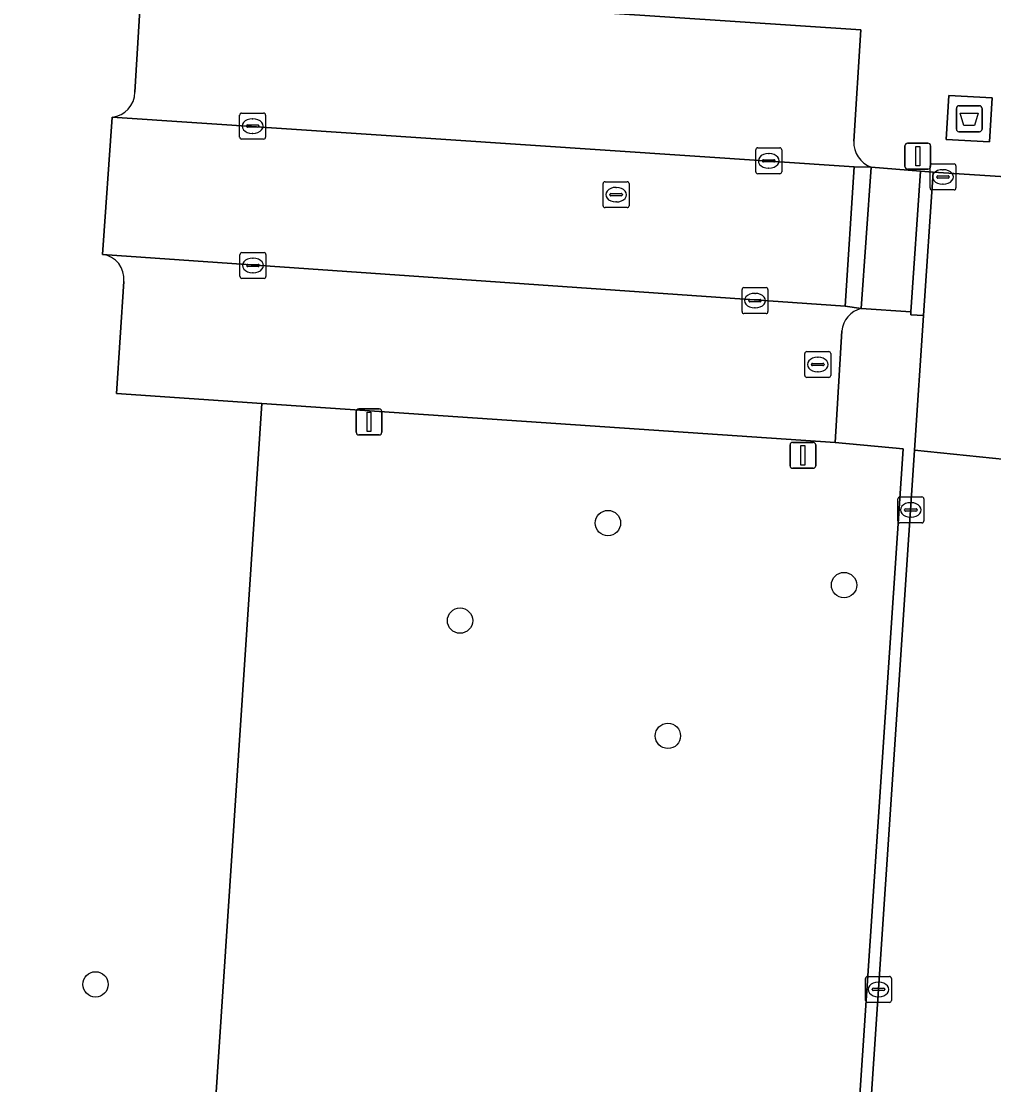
# Model space of a CAD drawing. Extents: x 161848 to 162726, y 385382 to 386521.
# Drawn here: x 161905.08 to 161942.63, y 385678.71 to 385719.74 of the extents above; entities that cross this region are included whole.
import ezdxf

# ---------------------------------------------------------------- set-up
doc = ezdxf.new("R2010")
doc.units = 0
for name, color, linetype in [('IMGEO_Afval_apart_plaats', 7, 'Continuous'), ('IMGEO_Berm_groen', 7, 'Continuous'), ('IMGEO_Boom', 7, 'Continuous'), ('IMGEO_Kolk', 7, 'Continuous'), ('IMGEO_Lichtmast', 7, 'Continuous'), ('IMGEO_Parkeervlak_open', 7, 'Continuous'), ('IMGEO_Rijbaan_lokaal_open', 7, 'Continuous'), ('IMGEO_Rioolput', 7, 'Continuous'), ('IMGEO_Verkeersbordpaal', 7, 'Continuous'), ('IMGEO_Voetpad_gesloten', 7, 'Continuous'), ('IMGEO_Voetpad_open', 7, 'Continuous')]:
    doc.layers.add(name, color=color, linetype=linetype)

msp = doc.modelspace()

# ---------------------------------------------------------------- linework, layer by layer
at = {"layer": 'IMGEO_Afval_apart_plaats'}
for p, q in [((161941.283, 385716.48), (161942.073, 385716.48)), ((161942.073, 385716.48), (161941.283, 385716.48)), ((161941.183, 385715.58), (161941.183, 385716.38)), ((161941.183, 385716.38), (161941.183, 385715.58)), ((161942.173, 385716.38), (161942.173, 385715.58)), ((161942.173, 385715.58), (161942.173, 385716.38)), ((161942.073, 385715.48), (161941.283, 385715.48)), ((161941.283, 385715.48), (161942.073, 385715.48))]:
    msp.add_line(p, q, dxfattribs=at)
msp.add_lwpolyline([(161941.326, 385716.194), (161942.03, 385716.194), (161941.881, 385715.724), (161941.475, 385715.724), (161941.326, 385716.194)], dxfattribs=at)
for centre, start, end in [((161941.283, 385716.38), 90, 180), ((161941.283, 385716.38), 90, 180), ((161942.073, 385716.38), 0, 90), ((161942.073, 385716.38), 360, 90), ((161941.283, 385715.58), 180, 270), ((161941.283, 385715.58), 180, 270), ((161942.073, 385715.58), 270, 0), ((161942.073, 385715.58), 270, 0)]:
    msp.add_arc(centre, 0.1, start, end, dxfattribs=at)
at = {"layer": 'IMGEO_Berm_groen'}
for points in [[(161909.466, 385717), (161909.717, 385721.247), (161907.974, 385721.362), (161903.342, 385721.666), (161903.069, 385716.556), (161900.72, 385661.059), (161899.736, 385645.932), (161897.796, 385616.102)], [(161908.219, 385710.74), (161908.59, 385716.035)], [(161914.37, 385704.993), (161908.757, 385705.375), (161909.04, 385709.702)], [(161899.671, 385614.325), (161908.314, 385613.734), (161910.42, 385645.458), (161914.37, 385704.993)], [(161939.126, 385703.242), (161936.498, 385703.488), (161914.37, 385704.993), (161910.42, 385645.458), (161908.314, 385613.734), (161929.498, 385612.185), (161929.87, 385616.968), (161933.404, 385616.717), (161933.493, 385618.028)], [(161935.985, 385649.661), (161935.533, 385649.718), (161939.126, 385703.242)]]:
    msp.add_lwpolyline(points, dxfattribs=at)
for centre, radius, start, end in [((161908.476, 385717.019), 0.99, 276.6226, 358.9128), ((161908.094, 385709.798), 0.951, 354.2338, 82.4502)]:
    msp.add_arc(centre, radius, start, end, dxfattribs=at)
at = {"layer": 'IMGEO_Boom'}
for centre in [(161927.73, 385700.379), (161936.845, 385697.986), (161922.02, 385696.613), (161930.046, 385692.166), (161907.947, 385682.579)]:
    msp.add_circle(centre, 0.489, dxfattribs=at)
at = {"layer": 'IMGEO_Kolk'}
for p, q in [((161913.511, 385715.27), (161913.511, 385716.122)), ((161913.586, 385716.196), (161914.438, 385716.196)), ((161914.512, 385716.122), (161914.512, 385715.27)), ((161913.77, 385715.69), (161913.77, 385715.702)), ((161914.208, 385715.653), (161913.81, 385715.653)), ((161913.813, 385715.739), (161914.211, 385715.739)), ((161913.999, 385715.976), (161914.024, 385715.976)), ((161914.254, 385715.702), (161914.254, 385715.69)), ((161914.438, 385715.196), (161913.586, 385715.196)), ((161914.022, 385715.416), (161913.997, 385715.416)), ((161933.437, 385713.931), (161933.437, 385714.783)), ((161933.512, 385714.857), (161934.364, 385714.857)), ((161934.438, 385714.783), (161934.438, 385713.931)), ((161933.739, 385714.4), (161934.137, 385714.4)), ((161933.925, 385714.637), (161933.95, 385714.637)), ((161933.696, 385714.351), (161933.696, 385714.363)), ((161934.134, 385714.314), (161933.736, 385714.314)), ((161933.948, 385714.077), (161933.923, 385714.077)), ((161934.18, 385714.363), (161934.18, 385714.351)), ((161940.165, 385713.308), (161940.165, 385714.16)), ((161940.24, 385714.234), (161941.092, 385714.234)), ((161940.653, 385714.014), (161940.678, 385714.014)), ((161941.166, 385714.16), (161941.166, 385713.308)), ((161934.364, 385713.857), (161933.512, 385713.857)), ((161940.424, 385713.728), (161940.424, 385713.74)), ((161940.862, 385713.691), (161940.464, 385713.691)), ((161940.467, 385713.777), (161940.865, 385713.777)), ((161940.908, 385713.74), (161940.908, 385713.728)), ((161941.092, 385713.234), (161940.24, 385713.234)), ((161940.676, 385713.454), (161940.651, 385713.454)), ((161913.524, 385709.891), (161913.524, 385710.743)), ((161913.599, 385710.817), (161914.451, 385710.817)), ((161914.525, 385710.743), (161914.525, 385709.891)), ((161913.783, 385710.311), (161913.783, 385710.323)), ((161914.221, 385710.274), (161913.823, 385710.274)), ((161913.826, 385710.36), (161914.224, 385710.36)), ((161914.012, 385710.597), (161914.037, 385710.597)), ((161914.267, 385710.323), (161914.267, 385710.311)), ((161914.035, 385710.037), (161914.01, 385710.037)), ((161914.451, 385709.817), (161913.599, 385709.817)), ((161932.983, 385709.462), (161933.835, 385709.462)), ((161932.908, 385708.536), (161932.908, 385709.388)), ((161933.396, 385709.242), (161933.421, 385709.242)), ((161933.909, 385709.388), (161933.909, 385708.536)), ((161933.167, 385708.956), (161933.167, 385708.968)), ((161933.605, 385708.919), (161933.207, 385708.919)), ((161933.21, 385709.005), (161933.608, 385709.005)), ((161933.419, 385708.682), (161933.394, 385708.682)), ((161933.651, 385708.968), (161933.651, 385708.956)), ((161933.835, 385708.462), (161932.983, 385708.462)), ((161938.926, 385700.459), (161938.926, 385701.311)), ((161939.001, 385701.385), (161939.853, 385701.385)), ((161939.927, 385701.311), (161939.927, 385700.459)), ((161939.185, 385700.879), (161939.185, 385700.891)), ((161939.623, 385700.842), (161939.225, 385700.842)), ((161939.228, 385700.928), (161939.626, 385700.928)), ((161939.414, 385701.165), (161939.439, 385701.165)), ((161939.669, 385700.891), (161939.669, 385700.879)), ((161939.437, 385700.605), (161939.412, 385700.605)), ((161939.853, 385700.385), (161939.001, 385700.385)), ((161937.676, 385681.957), (161937.676, 385682.809)), ((161937.751, 385682.883), (161938.603, 385682.883)), ((161938.677, 385682.809), (161938.677, 385681.957)), ((161937.935, 385682.377), (161937.935, 385682.389)), ((161937.978, 385682.426), (161938.376, 385682.426)), ((161938.164, 385682.663), (161938.189, 385682.663)), ((161938.419, 385682.389), (161938.419, 385682.377)), ((161938.373, 385682.34), (161937.975, 385682.34)), ((161938.187, 385682.103), (161938.162, 385682.103)), ((161938.603, 385681.883), (161937.751, 385681.883))]:
    msp.add_line(p, q, dxfattribs=at)
for points in [[(161913.511, 385715.27), (161913.511, 385716.122)], [(161913.586, 385716.196), (161914.438, 385716.196)], [(161914.512, 385716.122), (161914.512, 385715.27)], [(161914.438, 385715.196), (161913.586, 385715.196)], [(161933.437, 385713.931), (161933.437, 385714.783)], [(161933.512, 385714.857), (161934.364, 385714.857)], [(161934.438, 385714.783), (161934.438, 385713.931)], [(161940.165, 385713.308), (161940.165, 385714.16)], [(161940.24, 385714.234), (161941.092, 385714.234)], [(161941.166, 385714.16), (161941.166, 385713.308)], [(161934.364, 385713.857), (161933.512, 385713.857)], [(161941.092, 385713.234), (161940.24, 385713.234)], [(161913.524, 385709.891), (161913.524, 385710.743)], [(161913.599, 385710.817), (161914.451, 385710.817)], [(161914.525, 385710.743), (161914.525, 385709.891)], [(161914.451, 385709.817), (161913.599, 385709.817)], [(161932.983, 385709.462), (161933.835, 385709.462)], [(161932.908, 385708.536), (161932.908, 385709.388)], [(161933.909, 385709.388), (161933.909, 385708.536)], [(161933.835, 385708.462), (161932.983, 385708.462)], [(161938.926, 385700.459), (161938.926, 385701.311)], [(161939.001, 385701.385), (161939.853, 385701.385)], [(161939.927, 385701.311), (161939.927, 385700.459)], [(161939.853, 385700.385), (161939.001, 385700.385)], [(161937.676, 385681.957), (161937.676, 385682.809)], [(161937.751, 385682.883), (161938.603, 385682.883)], [(161938.677, 385682.809), (161938.677, 385681.957)], [(161938.603, 385681.883), (161937.751, 385681.883)]]:
    msp.add_lwpolyline(points, dxfattribs=at)
for centre, radius, start, end in [((161913.588, 385716.12), 0.0765, 91.552, 178.448), ((161913.588, 385716.12), 0.0765, 91.552, 178.448), ((161914.436, 385716.12), 0.0765, 1.552, 88.448), ((161914.436, 385716.12), 0.0765, 1.552, 88.448), ((161913.81, 385715.699), 0.0403, 85.8775, 175.7526), ((161913.807, 385715.689), 0.0366, 178.938, 274.7102), ((161914.211, 385715.696), 0.043, 264.8664, 352.4533), ((161914.215, 385715.701), 0.0386, 1.7309, 96.639), ((161913.588, 385715.272), 0.0765, 181.552, 268.448), ((161913.588, 385715.272), 0.0765, 181.552, 268.448), ((161914.436, 385715.272), 0.0765, 271.552, 358.448), ((161914.436, 385715.272), 0.0765, 271.552, 358.448), ((161933.514, 385714.781), 0.0765, 91.552, 178.448), ((161933.514, 385714.781), 0.0765, 91.552, 178.448), ((161934.362, 385714.781), 0.0765, 1.552, 88.448), ((161934.362, 385714.781), 0.0765, 1.552, 88.448), ((161933.736, 385714.36), 0.0403, 85.8775, 175.7526), ((161934.141, 385714.362), 0.0386, 1.7309, 96.639), ((161933.733, 385714.35), 0.0366, 178.938, 274.7102), ((161934.137, 385714.357), 0.043, 264.8664, 352.4533), ((161940.242, 385714.158), 0.0765, 91.552, 178.448), ((161940.242, 385714.158), 0.0765, 91.552, 178.448), ((161941.09, 385714.158), 0.0765, 1.552, 88.448), ((161941.09, 385714.158), 0.0765, 1.552, 88.448), ((161933.514, 385713.933), 0.0765, 181.552, 268.448), ((161933.514, 385713.933), 0.0765, 181.552, 268.448), ((161934.362, 385713.933), 0.0765, 271.552, 358.448), ((161934.362, 385713.933), 0.0765, 271.552, 358.448), ((161940.464, 385713.737), 0.0403, 85.8775, 175.7526), ((161940.461, 385713.727), 0.0366, 178.938, 274.7102), ((161940.865, 385713.734), 0.043, 264.8664, 352.4533), ((161940.869, 385713.739), 0.0386, 1.7309, 96.639), ((161940.242, 385713.31), 0.0765, 181.552, 268.448), ((161940.242, 385713.31), 0.0765, 181.552, 268.448), ((161941.09, 385713.31), 0.0765, 271.552, 358.448), ((161941.09, 385713.31), 0.0765, 271.552, 358.448), ((161913.601, 385710.741), 0.0765, 91.552, 178.448), ((161913.601, 385710.741), 0.0765, 91.552, 178.448), ((161914.449, 385710.741), 0.0765, 1.552, 88.448), ((161914.449, 385710.741), 0.0765, 1.552, 88.448), ((161913.823, 385710.32), 0.0403, 85.8775, 175.7526), ((161913.82, 385710.31), 0.0366, 178.938, 274.7102), ((161914.224, 385710.317), 0.043, 264.8664, 352.4533), ((161914.228, 385710.322), 0.0386, 1.7309, 96.639), ((161913.601, 385709.893), 0.0765, 181.552, 268.448), ((161913.601, 385709.893), 0.0765, 181.552, 268.448), ((161914.449, 385709.893), 0.0765, 271.552, 358.448), ((161914.449, 385709.893), 0.0765, 271.552, 358.448), ((161932.985, 385709.386), 0.0765, 91.552, 178.448), ((161932.985, 385709.386), 0.0765, 91.552, 178.448), ((161933.833, 385709.386), 0.0765, 1.552, 88.448), ((161933.833, 385709.386), 0.0765, 1.552, 88.448), ((161933.207, 385708.965), 0.0403, 85.8775, 175.7526), ((161933.204, 385708.955), 0.0366, 178.938, 274.7102), ((161933.608, 385708.962), 0.043, 264.8664, 352.4533), ((161933.612, 385708.967), 0.0386, 1.7309, 96.639), ((161932.985, 385708.538), 0.0765, 181.552, 268.448), ((161932.985, 385708.538), 0.0765, 181.552, 268.448), ((161933.833, 385708.538), 0.0765, 271.552, 358.448), ((161933.833, 385708.538), 0.0765, 271.552, 358.448), ((161939.003, 385701.309), 0.0765, 91.552, 178.448), ((161939.003, 385701.309), 0.0765, 91.552, 178.448), ((161939.851, 385701.309), 0.0765, 1.552, 88.448), ((161939.851, 385701.309), 0.0765, 1.552, 88.448), ((161939.225, 385700.888), 0.0403, 85.8775, 175.7526), ((161939.222, 385700.878), 0.0366, 178.938, 274.7102), ((161939.626, 385700.885), 0.043, 264.8664, 352.4533), ((161939.63, 385700.89), 0.0386, 1.7309, 96.639), ((161939.003, 385700.461), 0.0765, 181.552, 268.448), ((161939.003, 385700.461), 0.0765, 181.552, 268.448), ((161939.851, 385700.461), 0.0765, 271.552, 358.448), ((161939.851, 385700.461), 0.0765, 271.552, 358.448), ((161937.753, 385682.807), 0.0765, 91.552, 178.448), ((161937.753, 385682.807), 0.0765, 91.552, 178.448), ((161938.601, 385682.807), 0.0765, 1.552, 88.448), ((161938.601, 385682.807), 0.0765, 1.552, 88.448), ((161937.975, 385682.386), 0.0403, 85.8775, 175.7526), ((161937.972, 385682.376), 0.0366, 178.938, 274.7102), ((161938.376, 385682.383), 0.043, 264.8664, 352.4533), ((161938.38, 385682.388), 0.0386, 1.7309, 96.639), ((161937.753, 385681.959), 0.0765, 181.552, 268.448), ((161937.753, 385681.959), 0.0765, 181.552, 268.448), ((161938.601, 385681.959), 0.0765, 271.552, 358.448), ((161938.601, 385681.959), 0.0765, 271.552, 358.448)]:
    msp.add_arc(centre, radius, start, end, dxfattribs=at)
for centre, major_axis, ratio, start_param, end_param in [((161913.998, 385715.696), (-0.387, 0.002), 0.722429, 4.712389, 7.853982), ((161914.023, 385715.696), (-0.39, 0.002), 0.717154, 1.570796, 4.712389), ((161933.924, 385714.357), (-0.387, 0.002), 0.722429, 4.712389, 7.853982), ((161933.949, 385714.357), (-0.39, 0.002), 0.717154, 1.570796, 4.712389), ((161940.652, 385713.734), (-0.387, 0.002), 0.722429, 4.712389, 7.853982), ((161940.677, 385713.734), (-0.39, 0.002), 0.717154, 1.570796, 4.712389), ((161914.011, 385710.317), (-0.387, 0.002), 0.722429, 4.712389, 7.853982), ((161914.036, 385710.317), (-0.39, 0.002), 0.717154, 1.570796, 4.712389), ((161933.395, 385708.962), (-0.387, 0.002), 0.722429, 4.712389, 7.853982), ((161933.42, 385708.962), (-0.39, 0.002), 0.717154, 1.570796, 4.712389), ((161939.413, 385700.885), (-0.387, 0.002), 0.722429, 4.712389, 7.853982), ((161939.438, 385700.885), (-0.39, 0.002), 0.717154, 1.570796, 4.712389), ((161938.163, 385682.383), (-0.387, 0.002), 0.722429, 4.712389, 7.853982), ((161938.188, 385682.383), (-0.39, 0.002), 0.717154, 1.570796, 4.712389)]:
    msp.add_ellipse(centre, major_axis=major_axis, ratio=ratio, start_param=start_param, end_param=end_param, dxfattribs=at)
at = {"layer": 'IMGEO_Lichtmast'}
for p, q in [((161939.197, 385714.135), (161939.197, 385714.935)), ((161939.197, 385714.935), (161939.197, 385714.135)), ((161939.297, 385715.035), (161940.087, 385715.035)), ((161940.087, 385715.035), (161939.297, 385715.035)), ((161940.187, 385714.935), (161940.187, 385714.135)), ((161940.187, 385714.135), (161940.187, 385714.935)), ((161940.087, 385714.035), (161939.297, 385714.035)), ((161939.297, 385714.035), (161940.087, 385714.035)), ((161918.01, 385703.881), (161918.01, 385704.681)), ((161918.01, 385704.681), (161918.01, 385703.881)), ((161918.11, 385704.781), (161918.9, 385704.781)), ((161918.9, 385704.781), (161918.11, 385704.781)), ((161919, 385704.681), (161919, 385703.881)), ((161919, 385703.881), (161919, 385704.681)), ((161918.9, 385703.781), (161918.11, 385703.781)), ((161918.11, 385703.781), (161918.9, 385703.781))]:
    msp.add_line(p, q, dxfattribs=at)
for points in [[(161939.617, 385714.91), (161939.767, 385714.91), (161939.767, 385714.16), (161939.617, 385714.16), (161939.617, 385714.91)], [(161918.43, 385704.656), (161918.58, 385704.656), (161918.58, 385703.906), (161918.43, 385703.906), (161918.43, 385704.656)]]:
    msp.add_lwpolyline(points, dxfattribs=at)
for centre, start, end in [((161939.297, 385714.935), 90, 180), ((161939.297, 385714.935), 90, 180), ((161940.087, 385714.935), 0, 90), ((161940.087, 385714.935), 360, 90), ((161939.297, 385714.135), 180, 270), ((161939.297, 385714.135), 180, 270), ((161940.087, 385714.135), 270, 0), ((161940.087, 385714.135), 270, 0), ((161918.11, 385704.681), 90, 180), ((161918.11, 385704.681), 90, 180), ((161918.9, 385704.681), 0, 90), ((161918.9, 385704.681), 360, 90), ((161918.11, 385703.881), 180, 270), ((161918.11, 385703.881), 180, 270), ((161918.9, 385703.881), 270, 0), ((161918.9, 385703.881), 270, 0)]:
    msp.add_arc(centre, 0.1, start, end, dxfattribs=at)
at = {"layer": 'IMGEO_Parkeervlak_open'}
for points in [[(161937.489, 385719.413), (161925.272, 385720.224), (161924.773, 385720.257), (161909.717, 385721.247), (161909.466, 385717)], [(161937.221, 385715.115), (161937.489, 385719.413)], [(161908.59, 385716.035), (161937.243, 385714.125), (161937.895, 385714.111)], [(161937.507, 385708.655), (161936.892, 385708.744), (161908.219, 385710.74)], [(161909.04, 385709.702), (161908.757, 385705.375), (161914.37, 385704.993), (161936.498, 385703.488), (161936.761, 385707.791)]]:
    msp.add_lwpolyline(points, dxfattribs=at)
for centre, radius, start, end in [((161908.476, 385717.019), 0.99, 276.6226, 358.9128), ((161938.254, 385715.08), 1.034, 178.0797, 249.6684), ((161908.094, 385709.798), 0.951, 354.2338, 82.4502), ((161937.742, 385707.698), 0.985, 103.7784, 174.6052)]:
    msp.add_arc(centre, radius, start, end, dxfattribs=at)
at = {"layer": 'IMGEO_Rijbaan_lokaal_open'}
for points in [[(161937.243, 385714.125), (161908.59, 385716.035), (161908.219, 385710.74), (161936.892, 385708.744)], [(161942.144, 385666.78), (161944.591, 385702.676), (161939.569, 385703.191), (161935.985, 385649.661), (161934.481, 385627.029), (161934.124, 385621.658), (161939.176, 385621.222)]]:
    msp.add_lwpolyline(points, close=True, dxfattribs=at)
msp.add_lwpolyline([(161947.673, 385713.437), (161940.291, 385713.919), (161939.917, 385708.382), (161939.569, 385703.191), (161944.591, 385702.676)], dxfattribs=at)
at = {"layer": 'IMGEO_Rioolput'}
for p, q in [((161927.619, 385713.55), (161928.471, 385713.55)), ((161927.544, 385712.624), (161927.544, 385713.476)), ((161928.032, 385713.33), (161928.057, 385713.33)), ((161928.545, 385713.476), (161928.545, 385712.624)), ((161927.803, 385713.044), (161927.803, 385713.056)), ((161928.241, 385713.007), (161927.843, 385713.007)), ((161927.846, 385713.093), (161928.244, 385713.093)), ((161928.055, 385712.77), (161928.03, 385712.77)), ((161928.287, 385713.056), (161928.287, 385713.044)), ((161928.471, 385712.55), (161927.619, 385712.55)), ((161935.406, 385706.996), (161936.258, 385706.996)), ((161935.331, 385706.07), (161935.331, 385706.922)), ((161935.819, 385706.776), (161935.844, 385706.776)), ((161936.332, 385706.922), (161936.332, 385706.07)), ((161935.59, 385706.49), (161935.59, 385706.502)), ((161936.028, 385706.453), (161935.63, 385706.453)), ((161935.633, 385706.539), (161936.031, 385706.539)), ((161935.842, 385706.216), (161935.817, 385706.216)), ((161936.074, 385706.502), (161936.074, 385706.49)), ((161936.258, 385705.996), (161935.406, 385705.996))]:
    msp.add_line(p, q, dxfattribs=at)
for points in [[(161927.619, 385713.55), (161928.471, 385713.55)], [(161927.544, 385712.624), (161927.544, 385713.476)], [(161928.545, 385713.476), (161928.545, 385712.624)], [(161928.471, 385712.55), (161927.619, 385712.55)], [(161935.406, 385706.996), (161936.258, 385706.996)], [(161935.331, 385706.07), (161935.331, 385706.922)], [(161936.332, 385706.922), (161936.332, 385706.07)], [(161936.258, 385705.996), (161935.406, 385705.996)]]:
    msp.add_lwpolyline(points, dxfattribs=at)
for centre, radius, start, end in [((161927.621, 385713.474), 0.0765, 91.552, 178.448), ((161927.621, 385713.474), 0.0765, 91.552, 178.448), ((161928.469, 385713.474), 0.0765, 1.552, 88.448), ((161928.469, 385713.474), 0.0765, 1.552, 88.448), ((161927.843, 385713.053), 0.0403, 85.8775, 175.7526), ((161927.84, 385713.043), 0.0366, 178.938, 274.7102), ((161928.244, 385713.05), 0.043, 264.8664, 352.4533), ((161928.248, 385713.055), 0.0386, 1.7309, 96.639), ((161927.621, 385712.626), 0.0765, 181.552, 268.448), ((161927.621, 385712.626), 0.0765, 181.552, 268.448), ((161928.469, 385712.626), 0.0765, 271.552, 358.448), ((161928.469, 385712.626), 0.0765, 271.552, 358.448), ((161935.408, 385706.92), 0.0765, 91.552, 178.448), ((161935.408, 385706.92), 0.0765, 91.552, 178.448), ((161936.256, 385706.92), 0.0765, 1.552, 88.448), ((161936.256, 385706.92), 0.0765, 1.552, 88.448), ((161935.63, 385706.499), 0.0403, 85.8775, 175.7526), ((161935.627, 385706.489), 0.0366, 178.938, 274.7102), ((161936.031, 385706.496), 0.043, 264.8664, 352.4533), ((161936.035, 385706.501), 0.0386, 1.7309, 96.639), ((161935.408, 385706.072), 0.0765, 181.552, 268.448), ((161935.408, 385706.072), 0.0765, 181.552, 268.448), ((161936.256, 385706.072), 0.0765, 271.552, 358.448), ((161936.256, 385706.072), 0.0765, 271.552, 358.448)]:
    msp.add_arc(centre, radius, start, end, dxfattribs=at)
for centre, major_axis, ratio, start_param, end_param in [((161928.031, 385713.05), (-0.387, 0.002), 0.722429, 4.712389, 7.853982), ((161928.056, 385713.05), (-0.39, 0.002), 0.717154, 1.570796, 4.712389), ((161935.818, 385706.496), (-0.387, 0.002), 0.722429, 4.712389, 7.853982), ((161935.843, 385706.496), (-0.39, 0.002), 0.717154, 1.570796, 4.712389)]:
    msp.add_ellipse(centre, major_axis=major_axis, ratio=ratio, start_param=start_param, end_param=end_param, dxfattribs=at)
at = {"layer": 'IMGEO_Verkeersbordpaal'}
for p, q in [((161934.763, 385702.592), (161934.763, 385703.392)), ((161934.763, 385703.392), (161934.763, 385702.592)), ((161934.863, 385703.492), (161935.653, 385703.492)), ((161935.653, 385703.492), (161934.863, 385703.492)), ((161935.753, 385703.392), (161935.753, 385702.592)), ((161935.753, 385702.592), (161935.753, 385703.392)), ((161935.653, 385702.492), (161934.863, 385702.492)), ((161934.863, 385702.492), (161935.653, 385702.492))]:
    msp.add_line(p, q, dxfattribs=at)
msp.add_lwpolyline([(161935.183, 385703.367), (161935.333, 385703.367), (161935.333, 385702.617), (161935.183, 385702.617), (161935.183, 385703.367)], dxfattribs=at)
for centre, start, end in [((161934.863, 385703.392), 90, 180), ((161934.863, 385703.392), 90, 180), ((161935.653, 385703.392), 0, 90), ((161935.653, 385703.392), 360, 90), ((161934.863, 385702.592), 180, 270), ((161934.863, 385702.592), 180, 270), ((161935.653, 385702.592), 270, 0), ((161935.653, 385702.592), 270, 0)]:
    msp.add_arc(centre, 0.1, start, end, dxfattribs=at)
at = {"layer": 'IMGEO_Voetpad_gesloten'}
msp.add_lwpolyline([(161942.566, 385716.781), (161940.887, 385716.878), (161940.79, 385715.179), (161942.468, 385715.083)], close=True, dxfattribs=at)
at = {"layer": 'IMGEO_Voetpad_open'}
for points in [[(161950.171, 385737.716), (161926.512, 385739.499), (161926.459, 385738.656), (161926.277, 385735.741), (161908.075, 385736.834), (161906.169, 385736.949), (161906.106, 385735.4), (161924.665, 385734.211), (161925.663, 385734.147), (161924.773, 385720.257), (161925.272, 385720.224), (161937.489, 385719.413), (161937.221, 385715.115)], [(161937.895, 385714.111), (161939.793, 385713.952), (161940.291, 385713.919), (161947.673, 385713.437)], [(161939.917, 385708.382), (161939.419, 385708.415), (161939.426, 385708.525), (161937.507, 385708.655)], [(161936.761, 385707.791), (161936.498, 385703.488), (161939.126, 385703.242), (161935.533, 385649.718), (161935.985, 385649.661), (161939.569, 385703.191), (161939.917, 385708.382)]]:
    msp.add_lwpolyline(points, dxfattribs=at)
for points in [[(161942.566, 385716.781), (161942.468, 385715.083), (161940.79, 385715.179), (161940.887, 385716.878)], [(161936.892, 385708.744), (161937.507, 385708.655), (161937.895, 385714.111), (161937.243, 385714.125)], [(161939.793, 385713.952), (161937.895, 385714.111), (161937.507, 385708.655), (161939.426, 385708.525)], [(161940.291, 385713.919), (161939.793, 385713.952), (161939.426, 385708.525), (161939.419, 385708.415), (161939.917, 385708.382)]]:
    msp.add_lwpolyline(points, close=True, dxfattribs=at)
for centre, radius, start, end in [((161938.254, 385715.08), 1.034, 178.0797, 249.6684), ((161937.742, 385707.698), 0.985, 103.7784, 174.6052)]:
    msp.add_arc(centre, radius, start, end, dxfattribs=at)

doc.saveas('drawing.dxf')
